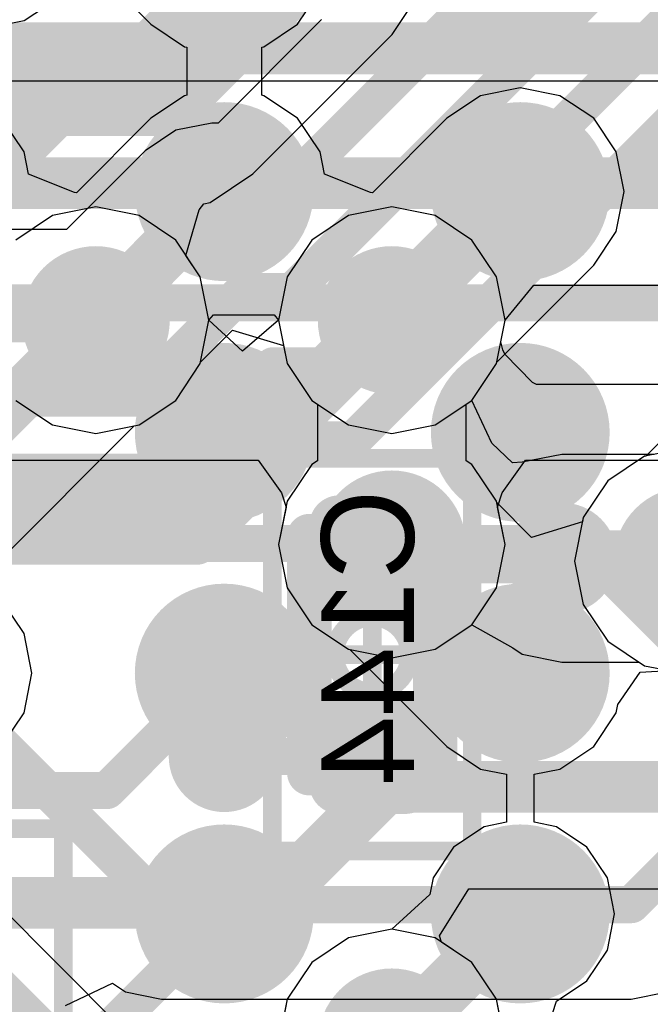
# Model space of a CAD drawing. Header units: millimetres. Extents: x -2 to 68, y -2 to 27.4.
# Tile 465 of 594: x 47.3 to 49.1, y 11 to 13.7. Entities that reach past the tile are written whole.
import ezdxf

# ---------------------------------------------------------------- set-up
doc = ezdxf.new("R2010")
doc.units = ezdxf.units.MM
for name, color, linetype in [('BottomLayer', 5, 'Continuous'), ('BottomPaste', 16, 'Continuous'), ('BottomSolder', 6, 'Continuous'), ('DrillGuide', 244, 'Continuous'), ('Mechanical10', 56, 'Continuous'), ('Mechanical17', 56, 'Continuous'), ('Mechanical6', 56, 'Continuous'), ('MidLayer1', 16, 'Continuous'), ('MidLayer2', 76, 'Continuous'), ('MidLayer3', 90, 'Continuous'), ('MidLayer4', 156, 'Continuous'), ('MidLayer5', 130, 'Continuous'), ('MidLayer6', 216, 'Continuous'), ('MidLayer7', 6, 'Continuous'), ('MidLayer8', 54, 'Continuous'), ('MultiLayer', 9, 'Continuous'), ('TopLayer', 1, 'Continuous'), ('TopPaste', 8, 'Continuous'), ('TopSolder', 216, 'Continuous'), ('ViaHoleLayer', 16, 'Continuous')]:
    doc.layers.add(name, color=color, linetype=linetype)

# ---------------------------------------------------------------- blocks, each defined once
blk = doc.blocks.new('MT53D512M32D2DS_053_WT_D_F_________1_168')
at = {"layer": 'TopLayer', "const_width": 0.14}
for points in [[(2.73, 4.225, 1), (2.87, 4.225, 1)], [(3.53, 4.225, 1), (3.67, 4.225, 1)], [(2.73, 3.575, 1), (2.87, 3.575, 1)], [(3.53, 3.575, 1), (3.67, 3.575, 1)], [(2.73, 2.925, 1), (2.87, 2.925, 1)], [(3.53, 2.925, 1), (3.67, 2.925, 1)], [(2.73, 2.275, 1), (2.87, 2.275, 1)], [(3.53, 2.275, 1), (3.67, 2.275, 1)]]:
    blk.add_lwpolyline(points, format="xyb", close=True, dxfattribs=at)
at = {"layer": 'TopPaste', "const_width": 0.14}
for points in [[(2.73, 4.225, 1), (2.87, 4.225, 1)], [(3.53, 4.225, 1), (3.67, 4.225, 1)], [(2.73, 3.575, 1), (2.87, 3.575, 1)], [(3.53, 3.575, 1), (3.67, 3.575, 1)], [(2.73, 2.925, 1), (2.87, 2.925, 1)], [(3.53, 2.925, 1), (3.67, 2.925, 1)], [(2.73, 2.275, 1), (2.87, 2.275, 1)], [(3.53, 2.275, 1), (3.67, 2.275, 1)]]:
    blk.add_lwpolyline(points, format="xyb", close=True, dxfattribs=at)
at = {"layer": 'TopSolder', "const_width": 0.2416}
for points in [[(2.6792, 4.225, 1), (2.9208, 4.225, 1)], [(3.4792, 4.225, 1), (3.7208, 4.225, 1)], [(2.6792, 3.575, 1), (2.9208, 3.575, 1)], [(3.4792, 3.575, 1), (3.7208, 3.575, 1)], [(2.6792, 2.925, 1), (2.9208, 2.925, 1)], [(3.4792, 2.925, 1), (3.7208, 2.925, 1)], [(2.6792, 2.275, 1), (2.9208, 2.275, 1)], [(3.4792, 2.275, 1), (3.7208, 2.275, 1)], [(2.6792, 1.625, 1), (2.9208, 1.625, 1)], [(3.4792, 1.625, 1), (3.7208, 1.625, 1)]]:
    blk.add_lwpolyline(points, format="xyb", close=True, dxfattribs=at)
blk = doc.blocks.new('CAP_0402_B_332')
at = {"layer": 'Mechanical6', "const_width": 0.05}
for points in [[(-0.9, 0.44), (-0.9, -0.44)], [(0.9, -0.44), (-0.9, -0.44)]]:
    blk.add_lwpolyline(points, dxfattribs=at)
at = {"layer": 'Mechanical6', "const_width": 0.025}
blk.add_lwpolyline([(-0.9125, -0.44, 1), (-0.8875, -0.44, 1)], format="xyb", close=True, dxfattribs=at)
blk.add_lwpolyline([(-0.9125, -0.44, 1), (-0.8875, -0.44, 1)], format="xyb", close=True, dxfattribs=at)
blk = doc.blocks.new('CAP_0201_B_340')
at = {"layer": 'BottomLayer', "const_width": 0.0806}
for points in [[(-0.3897, 0.0894, 1), (-0.3091, 0.0894, 1)], [(-0.2409, 0.0894, 1), (-0.1603, 0.0894, 1)], [(0.1603, 0.0894, 1), (0.2409, 0.0894, 1)], [(0.3091, 0.0894, 1), (0.3897, 0.0894, 1)], [(-0.3897, -0.0894, 1), (-0.3091, -0.0894, 1)], [(-0.2409, -0.0894, 1), (-0.1603, -0.0894, 1)], [(0.1603, -0.0894, 1), (0.2409, -0.0894, 1)], [(0.3091, -0.0894, 1), (0.3897, -0.0894, 1)]]:
    blk.add_lwpolyline(points, format="xyb", close=True, dxfattribs=at)
at = {"layer": 'BottomLayer'}
for points in [[(-0.2006, 0.17), (-0.3494, 0.17), (-0.2006, -0.17), (-0.3494, -0.17)], [(0.2006, -0.17), (0.3494, -0.17), (0.2006, 0.17), (0.3494, 0.17)], [(-0.12, 0.0894), (-0.43, 0.0894), (-0.12, -0.0894), (-0.43, -0.0894)], [(0.12, -0.0894), (0.43, -0.0894), (0.12, 0.0894), (0.43, 0.0894)]]:
    blk.add_solid(points, dxfattribs=at)
at = {"layer": 'BottomPaste', "const_width": 0.0806}
for points in [[(-0.3897, 0.0894, 1), (-0.3091, 0.0894, 1)], [(-0.2409, 0.0894, 1), (-0.1603, 0.0894, 1)], [(0.1603, 0.0894, 1), (0.2409, 0.0894, 1)], [(0.3091, 0.0894, 1), (0.3897, 0.0894, 1)], [(-0.3897, -0.0894, 1), (-0.3091, -0.0894, 1)], [(-0.2409, -0.0894, 1), (-0.1603, -0.0894, 1)], [(0.1603, -0.0894, 1), (0.2409, -0.0894, 1)], [(0.3091, -0.0894, 1), (0.3897, -0.0894, 1)]]:
    blk.add_lwpolyline(points, format="xyb", close=True, dxfattribs=at)
at = {"layer": 'BottomPaste'}
for points in [[(-0.2006, 0.17), (-0.3494, 0.17), (-0.2006, -0.17), (-0.3494, -0.17)], [(0.2006, -0.17), (0.3494, -0.17), (0.2006, 0.17), (0.3494, 0.17)], [(-0.12, 0.0894), (-0.43, 0.0894), (-0.12, -0.0894), (-0.43, -0.0894)], [(0.12, -0.0894), (0.43, -0.0894), (0.12, 0.0894), (0.43, 0.0894)]]:
    blk.add_solid(points, dxfattribs=at)
at = {"layer": 'BottomSolder', "const_width": 0.0806}
for points in [[(-0.3897, 0.0894, 1), (-0.3091, 0.0894, 1)], [(-0.2409, 0.0894, 1), (-0.1603, 0.0894, 1)], [(0.1603, 0.0894, 1), (0.2409, 0.0894, 1)], [(0.3091, 0.0894, 1), (0.3897, 0.0894, 1)], [(-0.3897, -0.0894, 1), (-0.3091, -0.0894, 1)], [(-0.2409, -0.0894, 1), (-0.1603, -0.0894, 1)], [(0.1603, -0.0894, 1), (0.2409, -0.0894, 1)], [(0.3091, -0.0894, 1), (0.3897, -0.0894, 1)]]:
    blk.add_lwpolyline(points, format="xyb", close=True, dxfattribs=at)
at = {"layer": 'BottomSolder'}
for points in [[(-0.2006, 0.17), (-0.3494, 0.17), (-0.2006, -0.17), (-0.3494, -0.17)], [(0.2006, -0.17), (0.3494, -0.17), (0.2006, 0.17), (0.3494, 0.17)], [(-0.12, 0.0894), (-0.43, 0.0894), (-0.12, -0.0894), (-0.43, -0.0894)], [(0.12, -0.0894), (0.43, -0.0894), (0.12, 0.0894), (0.43, 0.0894)]]:
    blk.add_solid(points, dxfattribs=at)
at = {"layer": 'Mechanical10', "const_width": 0.12}
for points in [[(-0.32, 0.17), (0.32, 0.17)], [(-0.32, 0.17), (-0.32, -0.17)], [(0.32, 0.17), (0.32, -0.17)], [(-0.32, -0.17), (0.32, -0.17)]]:
    blk.add_lwpolyline(points, dxfattribs=at)
at = {"layer": 'Mechanical10', "const_width": 0.06}
for points in [[(-0.35, 0.17, 1), (-0.29, 0.17, 1)], [(-0.35, 0.17, 1), (-0.29, 0.17, 1)], [(0.29, 0.17, 1), (0.35, 0.17, 1)], [(0.29, 0.17, 1), (0.35, 0.17, 1)], [(-0.35, -0.17, 1), (-0.29, -0.17, 1)], [(-0.35, -0.17, 1), (-0.29, -0.17, 1)], [(0.29, -0.17, 1), (0.35, -0.17, 1)], [(0.29, -0.17, 1), (0.35, -0.17, 1)]]:
    blk.add_lwpolyline(points, format="xyb", close=True, dxfattribs=at)
at = {"layer": 'Mechanical6', "const_width": 0.05}
for points in [[(-0.53, 0.27), (-0.53, -0.27)], [(-0.53, 0.27), (0.53, 0.27)], [(0.53, 0.27), (0.53, -0.27)], [(0, 0.135), (0, -0.135)], [(-0.135, 0), (0.135, 0)], [(-0.53, -0.27), (0.53, -0.27)]]:
    blk.add_lwpolyline(points, dxfattribs=at)
at = {"layer": 'Mechanical6'}
for points, const_width in [([(-0.5425, 0.27, 1), (-0.5175, 0.27, 1)], 0.025), ([(-0.5425, 0.27, 1), (-0.5175, 0.27, 1)], 0.025), ([(0.5175, 0.27, 1), (0.5425, 0.27, 1)], 0.025), ([(0.5175, 0.27, 1), (0.5425, 0.27, 1)], 0.025), ([(-0.0125, 0.135, 1), (0.0125, 0.135, 1)], 0.025), ([(0.1013, 0, 1), (-0.1013, 0, 1)], 0.05), ([(-0.1475, 0, 1), (-0.1225, 0, 1)], 0.025), ([(-0.1138, 0, 1), (-0.0888, 0, 1)], 0.025), ([(0.0888, 0, 1), (0.1138, 0, 1)], 0.025), ([(0.1225, 0, 1), (0.1475, 0, 1)], 0.025), ([(-0.0125, -0.135, 1), (0.0125, -0.135, 1)], 0.025), ([(-0.5425, -0.27, 1), (-0.5175, -0.27, 1)], 0.025), ([(-0.5425, -0.27, 1), (-0.5175, -0.27, 1)], 0.025), ([(0.5175, -0.27, 1), (0.5425, -0.27, 1)], 0.025), ([(0.5175, -0.27, 1), (0.5425, -0.27, 1)], 0.025)]:
    blk.add_lwpolyline(points, format="xyb", close=True, dxfattribs=dict(at, const_width=const_width))

msp = doc.modelspace()

# ---------------------------------------------------------------- linework, layer by layer
at = {"layer": 'BottomLayer'}
for p, q in [((48.163, 13.6894), (47.8835, 13.4099)), ((47.8666, 13.4099), (47.769, 13.3905)), ((47.8835, 13.4099), (47.8666, 13.4099)), ((47.769, 13.3905), (47.6863, 13.3352)), ((47.6863, 13.3352), (47.4739, 13.1228)), ((47.4739, 13.1228), (43.5571, 13.1228)), ((47.4709, 11.0279), (47.5979, 11.0882)), ((47.5979, 11.0882), (47.6333, 11.0645)), ((47.6333, 11.0645), (47.7309, 11.0451)), ((49, 11.0451), (49.0975, 11.0645)), ((47.7309, 11.0451), (49, 11.0451))]:
    msp.add_line(p, q, dxfattribs=at)
for points, const_width in [([(47.9891, 13.155), (50.606, 15.7719)], 0.1), ([(48.0836, 12.955), (50.7005, 15.5719)], 0.1), ([(48.1664, 12.755), (50.7834, 15.3719)], 0.1), ([(48.2493, 12.555), (50.8652, 15.1709)], 0.1), ([(47.5795, 12.8679), (47.8666, 13.155)], 0.1), ([(47.8666, 13.155), (47.9891, 13.155)], 0.1), ([(47.6623, 12.6679), (47.9494, 12.955)], 0.1), ([(47.9494, 12.955), (48.0836, 12.955)], 0.1), ([(43.0586, 12.8679), (47.5795, 12.8679)], 0.1), ([(47.7451, 12.4679), (48.0322, 12.755)], 0.1), ([(48.0322, 12.755), (48.1664, 12.755)], 0.1), ([(43.1415, 12.6679), (47.6623, 12.6679)], 0.1), ([(47.828, 12.2679), (48.1151, 12.555)], 0.1), ([(48.1151, 12.555), (48.2493, 12.555)], 0.1), ([(43.2243, 12.4679), (47.7451, 12.4679)], 0.1), ([(43.3072, 12.2679), (47.828, 12.2679)], 0.1), ([(48.3, 12.25), (48.3074, 12.2426)], 0.15), ([(48.3074, 12.2426), (48.8048, 12.2426)], 0.15), ([(48.8048, 12.2426), (48.8121, 12.2353)], 0.15), ([(47.0309, 12), (47.7309, 11.3)], 0.1), ([(47.9, 11.7), (48.3, 11.7)], 0.1), ([(49, 11.3), (49.4, 11.7)], 0.1), ([(47.7309, 11.3), (49, 11.3)], 0.1)]:
    msp.add_lwpolyline(points, dxfattribs=dict(at, const_width=const_width))
for points, const_width in [([(47.8416, 13.155, 1), (47.8916, 13.155, 1)], 0.05), ([(47.8416, 13.155, 1), (47.8916, 13.155, 1)], 0.05), ([(47.9641, 13.155, 1), (48.0141, 13.155, 1)], 0.05), ([(47.9641, 13.155, 1), (48.0141, 13.155, 1)], 0.05), ([(47.9244, 12.955, 1), (47.9744, 12.955, 1)], 0.05), ([(47.9244, 12.955, 1), (47.9744, 12.955, 1)], 0.05), ([(48.0586, 12.955, 1), (48.1086, 12.955, 1)], 0.05), ([(48.0586, 12.955, 1), (48.1086, 12.955, 1)], 0.05), ([(47.5545, 12.8679, 1), (47.6045, 12.8679, 1)], 0.05), ([(47.5545, 12.8679, 1), (47.6045, 12.8679, 1)], 0.05), ([(48.0072, 12.755, 1), (48.0572, 12.755, 1)], 0.05), ([(48.0072, 12.755, 1), (48.0572, 12.755, 1)], 0.05), ([(48.1414, 12.755, 1), (48.1914, 12.755, 1)], 0.05), ([(48.1414, 12.755, 1), (48.1914, 12.755, 1)], 0.05), ([(47.6373, 12.6679, 1), (47.6873, 12.6679, 1)], 0.05), ([(47.6373, 12.6679, 1), (47.6873, 12.6679, 1)], 0.05), ([(48.0901, 12.555, 1), (48.1401, 12.555, 1)], 0.05), ([(48.0901, 12.555, 1), (48.1401, 12.555, 1)], 0.05), ([(48.2243, 12.555, 1), (48.2743, 12.555, 1)], 0.05), ([(48.2243, 12.555, 1), (48.2743, 12.555, 1)], 0.05), ([(47.7201, 12.4679, 1), (47.7701, 12.4679, 1)], 0.05), ([(47.7201, 12.4679, 1), (47.7701, 12.4679, 1)], 0.05), ([(48.7371, 12.2353, 1), (48.8871, 12.2353, 1)], 0.15), ([(47.803, 12.2679, 1), (47.853, 12.2679, 1)], 0.05), ([(47.803, 12.2679, 1), (47.853, 12.2679, 1)], 0.05), ([(48.2625, 12.25, 1), (48.3375, 12.25, 1)], 0.075), ([(48.2699, 12.2426, 1), (48.3449, 12.2426, 1)], 0.075), ([(48.2699, 12.2426, 1), (48.3449, 12.2426, 1)], 0.075), ([(48.7673, 12.2426, 1), (48.8423, 12.2426, 1)], 0.075), ([(48.7673, 12.2426, 1), (48.8423, 12.2426, 1)], 0.075), ([(48.7746, 12.2353, 1), (48.8496, 12.2353, 1)], 0.075), ([(47.825, 11.7, 1), (47.975, 11.7, 1)], 0.15), ([(47.875, 11.7, 1), (47.925, 11.7, 1)], 0.05), ([(48.275, 11.7, 1), (48.325, 11.7, 1)], 0.05), ([(47.7059, 11.3, 1), (47.7559, 11.3, 1)], 0.05), ([(47.7059, 11.3, 1), (47.7559, 11.3, 1)], 0.05), ([(48.975, 11.3, 1), (49.025, 11.3, 1)], 0.05), ([(48.975, 11.3, 1), (49.025, 11.3, 1)], 0.05)]:
    msp.add_lwpolyline(points, format="xyb", close=True, dxfattribs=dict(at, const_width=const_width))
at = {"layer": 'DrillGuide'}
for points, const_width in [([(47.875, 13.225, 1), (47.925, 13.225, 1)], 0.05), ([(48.675, 13.225, 1), (48.725, 13.225, 1)], 0.05), ([(47.5028, 12.8778, 1), (47.6028, 12.8778, 1)], 0.1), ([(48.3028, 12.8778, 1), (48.4028, 12.8778, 1)], 0.1), ([(48.675, 12.575, 1), (48.725, 12.575, 1)], 0.05), ([(48.3028, 12.2722, 1), (48.4028, 12.2722, 1)], 0.1), ([(48.7871, 12.2353, 1), (48.8371, 12.2353, 1)], 0.05), ([(48.675, 11.925, 1), (48.725, 11.925, 1)], 0.05), ([(47.875, 11.7, 1), (47.925, 11.7, 1)], 0.05), ([(48.675, 11.275, 1), (48.725, 11.275, 1)], 0.05)]:
    msp.add_lwpolyline(points, format="xyb", close=True, dxfattribs=dict(at, const_width=const_width))
at = {"layer": 'MidLayer1'}
for p, q in [((47.4397, 13.9388), (47.7017, 13.6767)), ((48.0983, 13.6767), (48.159, 13.7677)), ((47.7017, 13.6767), (47.7927, 13.616)), ((48.0073, 13.616), (48.0983, 13.6767)), ((47.7927, 13.616), (47.7988, 13.6147)), ((47.7988, 13.6147), (47.7988, 13.4853)), ((48.0012, 13.6147), (48.0073, 13.616)), ((48.0012, 13.4853), (48.0012, 13.6147)), ((48.7, 13.5054), (48.5927, 13.484)), ((48.8073, 13.484), (48.7, 13.5054)), ((47.7927, 13.484), (47.7017, 13.4233)), ((47.7988, 13.4853), (47.7927, 13.484)), ((48.0073, 13.484), (48.0012, 13.4853)), ((48.0983, 13.4233), (48.0073, 13.484)), ((48.5927, 13.484), (48.5017, 13.4233)), ((48.8983, 13.4233), (48.8073, 13.484)), ((47.359, 13.3323), (47.2983, 13.4233)), ((47.7017, 13.4233), (47.5006, 13.2221)), ((48.159, 13.3323), (48.0983, 13.4233)), ((48.5017, 13.4233), (48.3006, 13.2221)), ((48.959, 13.3323), (48.8983, 13.4233)), ((47.371, 13.2721), (47.359, 13.3323)), ((48.171, 13.2721), (48.159, 13.3323)), ((48.9804, 13.225), (48.959, 13.3323)), ((47.4953, 13.2222), (47.371, 13.2721)), ((48.2953, 13.2222), (48.171, 13.2721)), ((47.5006, 13.2221), (47.4953, 13.2222)), ((48.3006, 13.2221), (48.2953, 13.2222)), ((48.959, 13.1177), (48.9804, 13.225)), ((48.8983, 13.0267), (48.959, 13.1177)), ((48.6362, 12.7647), (48.8983, 13.0267)), ((47.8362, 12.7647), (47.9227, 12.8512)), ((47.9227, 12.8512), (48.0605, 12.8094)), ((48.0605, 12.8094), (48.0702, 12.7608)), ((47.7691, 12.6615), (47.8354, 12.7608)), ((47.8354, 12.7608), (47.8362, 12.7647)), ((48.0702, 12.7608), (48.1365, 12.6615)), ((48.5691, 12.6615), (48.6354, 12.7608)), ((48.6354, 12.7608), (48.6362, 12.7647)), ((49.3017, 12.7733), (49.0397, 12.5112)), ((47.3365, 12.6615), (47.4358, 12.5952)), ((47.6699, 12.5952), (47.7691, 12.6615)), ((48.1365, 12.6615), (48.1517, 12.6514)), ((48.5539, 12.6514), (48.5691, 12.6615)), ((48.1517, 12.6514), (48.1517, 12.4986)), ((48.5539, 12.4986), (48.5539, 12.6514)), ((47.4358, 12.5952), (47.5528, 12.5719)), ((47.5528, 12.5719), (47.6699, 12.5952)), ((48.1517, 12.4986), (48.1365, 12.4885)), ((48.5691, 12.4885), (48.5539, 12.4986)), ((49.0358, 12.5104), (48.9365, 12.4441)), ((49.0397, 12.5112), (49.0358, 12.5104)), ((48.1365, 12.4885), (48.0702, 12.3892)), ((48.6354, 12.3892), (48.5691, 12.4885)), ((48.9365, 12.4441), (48.8702, 12.3449)), ((48.0702, 12.3892), (48.0469, 12.2722)), ((48.6362, 12.3853), (48.6354, 12.3892)), ((48.7301, 12.2914), (48.6362, 12.3853)), ((48.8702, 12.3449), (48.8679, 12.3332)), ((48.8679, 12.3332), (48.7301, 12.2914)), ((48.0469, 12.2722), (48.0702, 12.1551)), ((48.0702, 12.1551), (48.1365, 12.0559)), ((47.359, 12.0323), (47.2983, 12.1233)), ((48.1365, 12.0559), (48.2358, 11.9896)), ((47.3804, 11.925), (47.359, 12.0323)), ((48.2358, 11.9896), (48.2397, 11.9888)), ((48.2397, 11.9888), (48.5017, 11.7267)), ((47.359, 11.8177), (47.3804, 11.925)), ((48.9636, 11.8407), (49.0236, 11.9275)), ((49.0236, 11.9275), (49.1014, 11.9322)), ((48.959, 11.8177), (48.9636, 11.8407)), ((47.2983, 11.7267), (47.359, 11.8177)), ((48.8983, 11.7267), (48.959, 11.8177)), ((48.5017, 11.7267), (48.5927, 11.666)), ((48.8073, 11.666), (48.8983, 11.7267)), ((48.5927, 11.666), (48.6629, 11.652)), ((48.6629, 11.652), (48.6629, 11.5225)), ((48.7371, 11.652), (48.8073, 11.666)), ((48.7371, 11.5225), (48.7371, 11.652)), ((48.6025, 11.5105), (48.5198, 11.4552)), ((48.6629, 11.5225), (48.6025, 11.5105)), ((48.7975, 11.5105), (48.7371, 11.5225)), ((48.8802, 11.4552), (48.7975, 11.5105)), ((48.5198, 11.4552), (48.4645, 11.3725)), ((48.9355, 11.3725), (48.8802, 11.4552)), ((48.4645, 11.3725), (48.4555, 11.3272)), ((48.9549, 11.275), (48.9355, 11.3725)), ((48.4555, 11.3272), (48.3528, 11.2337)), ((48.9355, 11.1775), (48.9549, 11.275)), ((48.3528, 11.2337), (48.2358, 11.2104)), ((48.2358, 11.2104), (48.1365, 11.1441)), ((48.8802, 11.0948), (48.9355, 11.1775)), ((48.1365, 11.1441), (48.0702, 11.0449)), ((48.7975, 11.0395), (48.8802, 11.0948)), ((48.0702, 11.0449), (48.0469, 10.9278)), ((48.7606, 10.9248), (48.7975, 11.0395))]:
    msp.add_line(p, q, dxfattribs=at)
for points, const_width in [([(47.825, 13.225, 1), (47.975, 13.225, 1)], 0.15), ([(48.625, 13.225, 1), (48.775, 13.225, 1)], 0.15), ([(47.8625, 13.225, 1), (47.9375, 13.225, 1)], 0.075), ([(48.6625, 13.225, 1), (48.7375, 13.225, 1)], 0.075), ([(47.4528, 12.8778, 1), (47.6528, 12.8778, 1)], 0.2), ([(48.2528, 12.8778, 1), (48.4528, 12.8778, 1)], 0.2), ([(47.5153, 12.8778, 1), (47.5903, 12.8778, 1)], 0.075), ([(48.3153, 12.8778, 1), (48.3903, 12.8778, 1)], 0.075), ([(48.625, 12.575, 1), (48.775, 12.575, 1)], 0.15), ([(48.2528, 12.2722, 1), (48.4528, 12.2722, 1)], 0.2), ([(49.0528, 12.2278, 1), (49.2528, 12.2278, 1)], 0.2), ([(48.3153, 12.2722, 1), (48.3903, 12.2722, 1)], 0.075), ([(48.625, 11.925, 1), (48.775, 11.925, 1)], 0.15), ([(48.6625, 11.925, 1), (48.7375, 11.925, 1)], 0.075), ([(48.625, 11.275, 1), (48.775, 11.275, 1)], 0.15), ([(48.6625, 11.275, 1), (48.7375, 11.275, 1)], 0.075), ([(48.2528, 10.9278, 1), (48.4528, 10.9278, 1)], 0.2)]:
    msp.add_lwpolyline(points, format="xyb", close=True, dxfattribs=dict(at, const_width=const_width))
at = {"layer": 'MidLayer1', "const_width": 0.15}
for points in [[(47.5528, 12.8778), (47.9, 13.225)], [(48.3528, 12.8778), (48.7, 13.225)], [(48.3528, 12.2722), (48.7, 11.925)], [(48.3528, 10.9278), (48.7, 11.275)]]:
    msp.add_lwpolyline(points, dxfattribs=at)
at = {"layer": 'MidLayer2'}
for p, q in [((48.4818, 11.2157), (48.561, 11.3427)), ((48.561, 11.3427), (49.308, 11.3427)), ((48.4875, 11.1986), (48.4818, 11.2157)), ((48.5691, 11.1441), (48.4875, 11.1986)), ((48.6354, 11.0449), (48.5691, 11.1441)), ((48.6587, 10.9278), (48.6354, 11.0449))]:
    msp.add_line(p, q, dxfattribs=at)
at = {"layer": 'MidLayer2', "const_width": 0.14}
for points in [[(45.653, 13.612), (51.015, 13.612)], [(45.7238, 13.2478), (51.9549, 13.2478)], [(47.853, 12.378), (48.3528, 12.8778)], [(45.7415, 12.378), (47.853, 12.378)], [(48.025, 11.305), (48.338, 11.618)], [(48.338, 11.618), (49.308, 11.618)], [(45.474, 11.305), (48.025, 11.305)]]:
    msp.add_lwpolyline(points, dxfattribs=at)
at = {"layer": 'MidLayer2'}
for points, const_width in [([(47.4528, 12.8778, 1), (47.6528, 12.8778, 1)], 0.2), ([(48.2528, 12.8778, 1), (48.4528, 12.8778, 1)], 0.2), ([(48.3178, 12.8778, 1), (48.3878, 12.8778, 1)], 0.07), ([(48.2528, 12.2722, 1), (48.4528, 12.2722, 1)], 0.2), ([(47.818, 12.378, 1), (47.888, 12.378, 1)], 0.07), ([(47.818, 12.378, 1), (47.888, 12.378, 1)], 0.07), ([(49.0528, 12.2278, 1), (49.2528, 12.2278, 1)], 0.2), ([(48.303, 11.618, 1), (48.373, 11.618, 1)], 0.07), ([(48.303, 11.618, 1), (48.373, 11.618, 1)], 0.07), ([(47.99, 11.305, 1), (48.06, 11.305, 1)], 0.07), ([(47.99, 11.305, 1), (48.06, 11.305, 1)], 0.07), ([(48.2528, 10.9278, 1), (48.4528, 10.9278, 1)], 0.2)]:
    msp.add_lwpolyline(points, format="xyb", close=True, dxfattribs=dict(at, const_width=const_width))
at = {"layer": 'MidLayer3'}
for p, q in [((47.3596, 13.6867), (47.4489, 13.7464)), ((47.2542, 13.6657), (47.3596, 13.6867)), ((51.1192, 13.5231), (40.7557, 13.5231)), ((48.6587, 12.8778), (48.7364, 12.9725)), ((48.7364, 12.9725), (49.4636, 12.9725)), ((47.8587, 12.8778), (47.8708, 12.8926)), ((47.8708, 12.8926), (48.0348, 12.8926)), ((48.0348, 12.8926), (48.0469, 12.8778)), ((47.8354, 12.7608), (47.8587, 12.8778)), ((48.0469, 12.8778), (48.0702, 12.7608)), ((48.6354, 12.7608), (48.6587, 12.8778)), ((47.7691, 12.6615), (47.8354, 12.7608)), ((48.0702, 12.7608), (48.1365, 12.6615)), ((48.5691, 12.6615), (48.6354, 12.7608)), ((47.6699, 12.5952), (47.7691, 12.6615)), ((48.1365, 12.6615), (48.1517, 12.6514)), ((48.5539, 12.6514), (48.5691, 12.6615)), ((48.1517, 12.6514), (48.1517, 12.4986)), ((48.5539, 12.4986), (48.5539, 12.6514)), ((47.2527, 12.1884), (47.657, 12.5926)), ((47.657, 12.5926), (47.6699, 12.5952)), ((49.1528, 12.5337), (49.0358, 12.5104)), ((48.1517, 12.4986), (48.1365, 12.4885)), ((48.5691, 12.4885), (48.5539, 12.4986)), ((49.0358, 12.5104), (48.9365, 12.4441)), ((48.1365, 12.4885), (48.0702, 12.3892)), ((48.6354, 12.3892), (48.5691, 12.4885)), ((48.9365, 12.4441), (48.8702, 12.3449)), ((48.0702, 12.3892), (48.0469, 12.2722)), ((48.6587, 12.2722), (48.6354, 12.3892)), ((48.8702, 12.3449), (48.8469, 12.2278)), ((48.0469, 12.2722), (48.0702, 12.1551)), ((48.6354, 12.1551), (48.6587, 12.2722)), ((48.8469, 12.2278), (48.8702, 12.1108)), ((48.0702, 12.1551), (48.1365, 12.0559)), ((48.5691, 12.0559), (48.6354, 12.1551)), ((48.8702, 12.1108), (48.9365, 12.0115)), ((48.1365, 12.0559), (48.2358, 11.9896)), ((48.4699, 11.9896), (48.5691, 12.0559)), ((48.2358, 11.9896), (48.3528, 11.9663)), ((48.3528, 11.9663), (48.4699, 11.9896)), ((48.9365, 12.0115), (49.0358, 11.9452)), ((49.0358, 11.9452), (49.1528, 11.9219)), ((47.7817, 10.8081), (47.1155, 11.4743)), ((48.3528, 11.2337), (48.2358, 11.2104)), ((48.4699, 11.2104), (48.3528, 11.2337)), ((48.2358, 11.2104), (48.1365, 11.1441)), ((48.5691, 11.1441), (48.4699, 11.2104)), ((48.1365, 11.1441), (48.0702, 11.0449)), ((48.6354, 11.0449), (48.5691, 11.1441)), ((48.0702, 11.0449), (48.0469, 10.9278)), ((48.6587, 10.9278), (48.6354, 11.0449))]:
    msp.add_line(p, q, dxfattribs=at)
for points, const_width in [([(43.228, 13.2478), (51.1192, 13.2478)], 0.14), ([(47.058, 12.383), (47.5528, 12.8778)], 0.14), ([(47.0001, 11.359), (47.7141, 10.645)], 0.12)]:
    msp.add_lwpolyline(points, dxfattribs=dict(at, const_width=const_width))
for points, const_width in [([(47.4528, 12.8778, 1), (47.6528, 12.8778, 1)], 0.2), ([(48.2528, 12.8778, 1), (48.4528, 12.8778, 1)], 0.2), ([(47.5178, 12.8778, 1), (47.5878, 12.8778, 1)], 0.07), ([(48.2528, 12.2722, 1), (48.4528, 12.2722, 1)], 0.2), ([(49.0528, 12.2278, 1), (49.2528, 12.2278, 1)], 0.2), ([(48.2528, 10.9278, 1), (48.4528, 10.9278, 1)], 0.2)]:
    msp.add_lwpolyline(points, format="xyb", close=True, dxfattribs=dict(at, const_width=const_width))
at = {"layer": 'MidLayer4'}
for p, q in [((48.3536, 13.649), (48.431, 13.7647)), ((47.9773, 13.2727), (48.3536, 13.649)), ((47.8616, 13.1953), (47.9773, 13.2727)), ((47.832, 13.1755), (47.8448, 13.192)), ((47.8448, 13.192), (47.8616, 13.1953)), ((47.7966, 13.0529), (47.832, 13.1755)), ((48.2358, 13.1604), (48.1365, 13.0941)), ((48.3528, 13.1837), (48.2358, 13.1604)), ((48.4699, 13.1604), (48.3528, 13.1837)), ((48.5691, 13.0941), (48.4699, 13.1604)), ((48.1365, 13.0941), (48.0702, 12.9949)), ((48.6354, 12.9949), (48.5691, 13.0941)), ((47.8354, 12.9949), (47.7966, 13.0529)), ((47.8587, 12.8778), (47.8354, 12.9949)), ((48.0702, 12.9949), (48.0469, 12.8778)), ((48.6587, 12.8778), (48.6354, 12.9949)), ((47.8354, 12.7608), (47.8587, 12.8778)), ((48.0469, 12.8778), (48.0702, 12.7608)), ((48.6354, 12.7608), (48.6587, 12.8778)), ((47.7691, 12.6615), (47.8354, 12.7608)), ((48.0702, 12.7608), (48.1365, 12.6615)), ((48.5691, 12.6615), (48.6354, 12.7608)), ((47.3365, 12.6615), (47.4358, 12.5952)), ((47.6699, 12.5952), (47.7691, 12.6615)), ((48.1365, 12.6615), (48.1517, 12.6514)), ((48.6232, 12.5455), (48.5691, 12.6615)), ((48.1517, 12.6514), (48.1517, 12.4986)), ((47.4358, 12.5952), (47.5528, 12.5719)), ((47.5528, 12.5719), (47.6699, 12.5952)), ((48.6787, 12.4932), (48.6232, 12.5455)), ((48.1517, 12.4986), (48.1365, 12.4885)), ((48.7048, 12.4943), (48.6787, 12.4932)), ((48.8121, 12.5157), (48.7048, 12.4943)), ((49.0622, 12.5157), (48.8121, 12.5157)), ((48.1365, 12.4885), (48.0702, 12.3892)), ((48.0702, 12.3892), (48.0469, 12.2722)), ((48.0469, 12.2722), (48.0702, 12.1551)), ((48.0702, 12.1551), (48.1365, 12.0559)), ((48.1365, 12.0559), (48.2358, 11.9896)), ((48.4699, 11.9896), (48.5691, 12.0559)), ((48.5691, 12.0559), (48.6798, 11.993)), ((48.2358, 11.9896), (48.3528, 11.9663)), ((48.3528, 11.9663), (48.4699, 11.9896)), ((48.6798, 11.993), (48.7048, 11.9762)), ((48.7048, 11.9762), (48.8121, 11.9549)), ((48.8121, 11.9549), (49.0213, 11.9549)), ((49.0213, 11.9549), (49.0358, 11.9452)), ((49.0358, 11.9452), (49.1528, 11.9219)), ((48.3528, 11.2337), (48.2358, 11.2104)), ((48.4699, 11.2104), (48.3528, 11.2337)), ((48.2358, 11.2104), (48.1365, 11.1441)), ((48.5691, 11.1441), (48.4699, 11.2104)), ((48.1365, 11.1441), (48.0702, 11.0449)), ((48.6354, 11.0449), (48.5691, 11.1441)), ((48.0702, 11.0449), (48.0469, 10.9278)), ((48.6587, 10.9278), (48.6354, 11.0449))]:
    msp.add_line(p, q, dxfattribs=at)
for points, const_width in [([(47.725, 13.525), (48.1013, 13.9013)], 0.3), ([(46.6915, 12.8037), (47.4127, 13.525)], 0.3), ([(47.4127, 13.525), (47.725, 13.525)], 0.3), ([(48.8121, 12.2353), (49.1453, 12.2353)], 0.15)]:
    msp.add_lwpolyline(points, dxfattribs=dict(at, const_width=const_width))
for points, const_width in [([(47.3378, 13.525, 1), (47.4877, 13.525, 1)], 0.15), ([(47.3378, 13.525, 1), (47.4877, 13.525, 1)], 0.15), ([(47.65, 13.525, 1), (47.8, 13.525, 1)], 0.15), ([(47.65, 13.525, 1), (47.8, 13.525, 1)], 0.15), ([(47.4528, 12.8778, 1), (47.6528, 12.8778, 1)], 0.2), ([(48.2528, 12.8778, 1), (48.4528, 12.8778, 1)], 0.2), ([(48.2528, 12.2722, 1), (48.4528, 12.2722, 1)], 0.2), ([(49.0528, 12.2278, 1), (49.2528, 12.2278, 1)], 0.2), ([(48.7371, 12.2353, 1), (48.8871, 12.2353, 1)], 0.15), ([(48.7746, 12.2353, 1), (48.8496, 12.2353, 1)], 0.075), ([(47.825, 11.7, 1), (47.975, 11.7, 1)], 0.15), ([(48.2528, 10.9278, 1), (48.4528, 10.9278, 1)], 0.2)]:
    msp.add_lwpolyline(points, format="xyb", close=True, dxfattribs=dict(at, const_width=const_width))
at = {"layer": 'MidLayer5'}
for p, q in [((47.4358, 13.1604), (47.3365, 13.0941)), ((47.5528, 13.1837), (47.4358, 13.1604)), ((47.6699, 13.1604), (47.5528, 13.1837)), ((47.7691, 13.0941), (47.6699, 13.1604)), ((48.2358, 13.1604), (48.1365, 13.0941)), ((48.3528, 13.1837), (48.2358, 13.1604)), ((48.4699, 13.1604), (48.3528, 13.1837)), ((48.5691, 13.0941), (48.4699, 13.1604)), ((47.8354, 12.9949), (47.7691, 13.0941)), ((48.1365, 13.0941), (48.0702, 12.9949)), ((48.6354, 12.9949), (48.5691, 13.0941)), ((47.8587, 12.8778), (47.8354, 12.9949)), ((48.0702, 12.9949), (48.0469, 12.8778)), ((48.6587, 12.8778), (48.6354, 12.9949)), ((47.8354, 12.7608), (47.8587, 12.8778)), ((48.0469, 12.8778), (48.0702, 12.7608)), ((48.6354, 12.7608), (48.6587, 12.8778)), ((47.7691, 12.6615), (47.8354, 12.7608)), ((48.0702, 12.7608), (48.1365, 12.6615)), ((48.5691, 12.6615), (48.6354, 12.7608)), ((47.3365, 12.6615), (47.4358, 12.5952)), ((47.6699, 12.5952), (47.7691, 12.6615)), ((48.1365, 12.6615), (48.1517, 12.6514)), ((48.5539, 12.6514), (48.5691, 12.6615)), ((48.1517, 12.6514), (48.1517, 12.4986)), ((48.5539, 12.4986), (48.5539, 12.6514)), ((47.4358, 12.5952), (47.5528, 12.5719)), ((47.5528, 12.5719), (47.6699, 12.5952)), ((49.1528, 12.5337), (49.0358, 12.5104)), ((48.1517, 12.4986), (48.1365, 12.4885)), ((48.5691, 12.4885), (48.5539, 12.4986)), ((49.0358, 12.5104), (48.9365, 12.4441)), ((48.1365, 12.4885), (48.0702, 12.3892)), ((48.6354, 12.3892), (48.5691, 12.4885)), ((48.9365, 12.4441), (48.8702, 12.3449)), ((48.0702, 12.3892), (48.0469, 12.2722)), ((48.6587, 12.2722), (48.6354, 12.3892)), ((48.8702, 12.3449), (48.8469, 12.2278)), ((48.0469, 12.2722), (48.0702, 12.1551)), ((48.6354, 12.1551), (48.6587, 12.2722)), ((48.8469, 12.2278), (48.8702, 12.1108)), ((48.0702, 12.1551), (48.1365, 12.0559)), ((48.5691, 12.0559), (48.6354, 12.1551)), ((48.8702, 12.1108), (48.9365, 12.0115)), ((48.1365, 12.0559), (48.2358, 11.9896)), ((48.4699, 11.9896), (48.5691, 12.0559)), ((48.2358, 11.9896), (48.3528, 11.9663)), ((48.3528, 11.9663), (48.4699, 11.9896)), ((48.9365, 12.0115), (49.0358, 11.9452)), ((49.0358, 11.9452), (49.1528, 11.9219)), ((48.3528, 11.2337), (48.2358, 11.2104)), ((48.4699, 11.2104), (48.3528, 11.2337)), ((48.2358, 11.2104), (48.1365, 11.1441)), ((48.5691, 11.1441), (48.4699, 11.2104)), ((48.1365, 11.1441), (48.0702, 11.0449)), ((48.6354, 11.0449), (48.5691, 11.1441)), ((48.0702, 11.0449), (48.0469, 10.9278)), ((48.6587, 10.9278), (48.6354, 11.0449))]:
    msp.add_line(p, q, dxfattribs=at)
at = {"layer": 'MidLayer5', "const_width": 0.2}
for points in [[(47.4528, 12.8778, 1), (47.6528, 12.8778, 1)], [(48.2528, 12.8778, 1), (48.4528, 12.8778, 1)], [(48.2528, 12.2722, 1), (48.4528, 12.2722, 1)], [(49.0528, 12.2278, 1), (49.2528, 12.2278, 1)], [(48.2528, 10.9278, 1), (48.4528, 10.9278, 1)]]:
    msp.add_lwpolyline(points, format="xyb", close=True, dxfattribs=at)
at = {"layer": 'MidLayer6'}
for p, q in [((47.4358, 13.1604), (47.3365, 13.0941)), ((47.5528, 13.1837), (47.4358, 13.1604)), ((47.6699, 13.1604), (47.5528, 13.1837)), ((47.7691, 13.0941), (47.6699, 13.1604)), ((48.2358, 13.1604), (48.1365, 13.0941)), ((48.3528, 13.1837), (48.2358, 13.1604)), ((48.4699, 13.1604), (48.3528, 13.1837)), ((48.5691, 13.0941), (48.4699, 13.1604)), ((47.8354, 12.9949), (47.7691, 13.0941)), ((48.1365, 13.0941), (48.0702, 12.9949)), ((48.6354, 12.9949), (48.5691, 13.0941)), ((47.8587, 12.8778), (47.8354, 12.9949)), ((48.0702, 12.9949), (48.0469, 12.8778)), ((48.6587, 12.8778), (48.6354, 12.9949)), ((47.8354, 12.7608), (47.8587, 12.8778)), ((48.0469, 12.8778), (48.0702, 12.7608)), ((48.6354, 12.7608), (48.6587, 12.8778)), ((47.7691, 12.6615), (47.8354, 12.7608)), ((48.0702, 12.7608), (48.1365, 12.6615)), ((48.5691, 12.6615), (48.6354, 12.7608)), ((47.3365, 12.6615), (47.4358, 12.5952)), ((47.6699, 12.5952), (47.7691, 12.6615)), ((48.1365, 12.6615), (48.1517, 12.6514)), ((48.5539, 12.6514), (48.5691, 12.6615)), ((48.1517, 12.6514), (48.1517, 12.4986)), ((48.5539, 12.4986), (48.5539, 12.6514)), ((47.4358, 12.5952), (47.5528, 12.5719)), ((47.5528, 12.5719), (47.6699, 12.5952)), ((49.1528, 12.5337), (49.0358, 12.5104)), ((48.1517, 12.4986), (48.1365, 12.4885)), ((48.5691, 12.4885), (48.5539, 12.4986)), ((49.0358, 12.5104), (48.9365, 12.4441)), ((48.1365, 12.4885), (48.0702, 12.3892)), ((48.6354, 12.3892), (48.5691, 12.4885)), ((48.9365, 12.4441), (48.8702, 12.3449)), ((48.0702, 12.3892), (48.0469, 12.2722)), ((48.6587, 12.2722), (48.6354, 12.3892)), ((48.8702, 12.3449), (48.8469, 12.2278)), ((48.0469, 12.2722), (48.0702, 12.1551)), ((48.6354, 12.1551), (48.6587, 12.2722)), ((48.8469, 12.2278), (48.8702, 12.1108)), ((48.0702, 12.1551), (48.1365, 12.0559)), ((48.5691, 12.0559), (48.6354, 12.1551)), ((48.8702, 12.1108), (48.9365, 12.0115)), ((48.1365, 12.0559), (48.2358, 11.9896)), ((48.4699, 11.9896), (48.5691, 12.0559)), ((48.2358, 11.9896), (48.3528, 11.9663)), ((48.3528, 11.9663), (48.4699, 11.9896)), ((48.9365, 12.0115), (49.0358, 11.9452)), ((49.0358, 11.9452), (49.1528, 11.9219)), ((48.3528, 11.2337), (48.2358, 11.2104)), ((48.4699, 11.2104), (48.3528, 11.2337)), ((48.2358, 11.2104), (48.1365, 11.1441)), ((48.5691, 11.1441), (48.4699, 11.2104)), ((48.1365, 11.1441), (48.0702, 11.0449)), ((48.6354, 11.0449), (48.5691, 11.1441)), ((48.0702, 11.0449), (48.0469, 10.9278)), ((48.6587, 10.9278), (48.6354, 11.0449))]:
    msp.add_line(p, q, dxfattribs=at)
at = {"layer": 'MidLayer6', "const_width": 0.2}
for points in [[(47.4528, 12.8778, 1), (47.6528, 12.8778, 1)], [(48.2528, 12.8778, 1), (48.4528, 12.8778, 1)], [(48.2528, 12.2722, 1), (48.4528, 12.2722, 1)], [(49.0528, 12.2278, 1), (49.2528, 12.2278, 1)], [(48.2528, 10.9278, 1), (48.4528, 10.9278, 1)]]:
    msp.add_lwpolyline(points, format="xyb", close=True, dxfattribs=at)
at = {"layer": 'MidLayer7'}
for p, q in [((47.4358, 13.1604), (47.3365, 13.0941)), ((47.5528, 13.1837), (47.4358, 13.1604)), ((47.6699, 13.1604), (47.5528, 13.1837)), ((47.7691, 13.0941), (47.6699, 13.1604)), ((48.2358, 13.1604), (48.1365, 13.0941)), ((48.3528, 13.1837), (48.2358, 13.1604)), ((48.4699, 13.1604), (48.3528, 13.1837)), ((48.5691, 13.0941), (48.4699, 13.1604)), ((47.8354, 12.9949), (47.7691, 13.0941)), ((48.1365, 13.0941), (48.0702, 12.9949)), ((48.6354, 12.9949), (48.5691, 13.0941)), ((47.8587, 12.8778), (47.8354, 12.9949)), ((48.0702, 12.9949), (48.0469, 12.8778)), ((48.6587, 12.8778), (48.6354, 12.9949)), ((47.8354, 12.7608), (47.8587, 12.8778)), ((48.0469, 12.8778), (48.0702, 12.7608)), ((48.6354, 12.7608), (48.6587, 12.8778)), ((47.7691, 12.6615), (47.8354, 12.7608)), ((48.0702, 12.7608), (48.1365, 12.6615)), ((48.5691, 12.6615), (48.6354, 12.7608)), ((47.3365, 12.6615), (47.4358, 12.5952)), ((47.6699, 12.5952), (47.7691, 12.6615)), ((48.1365, 12.6615), (48.2358, 12.5952)), ((48.4699, 12.5952), (48.5691, 12.6615)), ((47.4358, 12.5952), (47.5528, 12.5719)), ((47.5528, 12.5719), (47.6699, 12.5952)), ((48.2358, 12.5952), (48.3528, 12.5719)), ((48.3528, 12.5719), (48.4699, 12.5952)), ((49.1528, 12.5337), (49.0358, 12.5104)), ((49.0358, 12.5104), (48.9365, 12.4441)), ((48.9365, 12.4441), (48.8702, 12.3449)), ((48.8702, 12.3449), (48.8469, 12.2278)), ((48.8469, 12.2278), (48.8702, 12.1108)), ((48.8702, 12.1108), (48.9365, 12.0115)), ((48.9365, 12.0115), (49.0358, 11.9452)), ((49.0358, 11.9452), (49.1528, 11.9219)), ((48.3528, 11.2337), (48.2358, 11.2104)), ((48.4699, 11.2104), (48.3528, 11.2337)), ((48.2358, 11.2104), (48.1365, 11.1441)), ((48.5691, 11.1441), (48.4699, 11.2104)), ((48.1365, 11.1441), (48.0702, 11.0449)), ((48.6354, 11.0449), (48.5691, 11.1441)), ((48.0702, 11.0449), (48.0469, 10.9278)), ((48.6587, 10.9278), (48.6354, 11.0449))]:
    msp.add_line(p, q, dxfattribs=at)
at = {"layer": 'MidLayer7', "const_width": 0.2}
for points in [[(47.4528, 12.8778, 1), (47.6528, 12.8778, 1)], [(48.2528, 12.8778, 1), (48.4528, 12.8778, 1)], [(48.2528, 12.2722, 1), (48.4528, 12.2722, 1)], [(49.0528, 12.2278, 1), (49.2528, 12.2278, 1)], [(48.2528, 10.9278, 1), (48.4528, 10.9278, 1)]]:
    msp.add_lwpolyline(points, format="xyb", close=True, dxfattribs=at)
at = {"layer": 'MidLayer8'}
for p, q in [((47.4358, 13.1604), (47.3365, 13.0941)), ((47.5528, 13.1837), (47.4358, 13.1604)), ((47.6699, 13.1604), (47.5528, 13.1837)), ((47.7691, 13.0941), (47.6699, 13.1604)), ((48.2358, 13.1604), (48.1365, 13.0941)), ((48.3528, 13.1837), (48.2358, 13.1604)), ((48.4699, 13.1604), (48.3528, 13.1837)), ((48.5691, 13.0941), (48.4699, 13.1604)), ((47.8354, 12.9949), (47.7691, 13.0941)), ((48.1365, 13.0941), (48.0702, 12.9949)), ((48.6354, 12.9949), (48.5691, 13.0941)), ((47.8587, 12.8778), (47.8354, 12.9949)), ((48.0702, 12.9949), (48.0469, 12.8778)), ((48.6587, 12.8778), (48.6354, 12.9949)), ((47.9494, 12.7942), (47.8587, 12.8778)), ((48.0469, 12.8778), (47.9494, 12.7942)), ((48.6471, 12.8194), (48.6587, 12.8778)), ((48.6531, 12.7977), (48.6471, 12.8194)), ((48.6582, 12.7866), (48.6531, 12.7977)), ((48.7331, 12.7095), (48.6582, 12.7866)), ((48.7437, 12.7039), (48.7331, 12.7095)), ((49.4615, 12.7039), (48.7437, 12.7039)), ((46.7023, 12.5), (47.9915, 12.5)), ((47.9915, 12.5), (48.0545, 12.4114)), ((48.6511, 12.4114), (48.7141, 12.5)), ((48.7141, 12.5), (50.6988, 12.5)), ((48.0545, 12.4114), (48.067, 12.373)), ((48.6386, 12.373), (48.6511, 12.4114)), ((48.067, 12.373), (48.0469, 12.2722)), ((48.6587, 12.2722), (48.6386, 12.373)), ((48.0469, 12.2722), (48.0702, 12.1551)), ((48.6354, 12.1551), (48.6587, 12.2722)), ((48.0702, 12.1551), (48.1365, 12.0559)), ((48.5691, 12.0559), (48.6354, 12.1551)), ((48.1365, 12.0559), (48.2358, 11.9896)), ((48.4699, 11.9896), (48.5691, 12.0559)), ((48.2358, 11.9896), (48.3528, 11.9663)), ((48.3528, 11.9663), (48.4699, 11.9896)), ((48.3528, 11.2337), (48.2358, 11.2104)), ((48.4699, 11.2104), (48.3528, 11.2337)), ((48.2358, 11.2104), (48.1365, 11.1441)), ((48.5691, 11.1441), (48.4699, 11.2104)), ((48.1365, 11.1441), (48.0702, 11.0449)), ((48.6354, 11.0449), (48.5691, 11.1441)), ((48.0702, 11.0449), (48.0613, 11)), ((48.6443, 11), (48.6354, 11.0449))]:
    msp.add_line(p, q, dxfattribs=at)
at = {"layer": 'MidLayer8', "const_width": 0.2}
for points in [[(47.4528, 12.8778, 1), (47.6528, 12.8778, 1)], [(48.2528, 12.8778, 1), (48.4528, 12.8778, 1)], [(48.2528, 12.2722, 1), (48.4528, 12.2722, 1)], [(49.0528, 12.2278, 1), (49.2528, 12.2278, 1)], [(48.2528, 10.9278, 1), (48.4528, 10.9278, 1)]]:
    msp.add_lwpolyline(points, format="xyb", close=True, dxfattribs=at)
at = {"layer": 'MultiLayer'}
for points, const_width in [([(47.825, 13.225, 1), (47.975, 13.225, 1)], 0.15), ([(48.625, 13.225, 1), (48.775, 13.225, 1)], 0.15), ([(47.4528, 12.8778, 1), (47.6528, 12.8778, 1)], 0.2), ([(48.2528, 12.8778, 1), (48.4528, 12.8778, 1)], 0.2), ([(48.625, 12.575, 1), (48.775, 12.575, 1)], 0.15), ([(48.2528, 12.2722, 1), (48.4528, 12.2722, 1)], 0.2), ([(49.0528, 12.2278, 1), (49.2528, 12.2278, 1)], 0.2), ([(48.7371, 12.2353, 1), (48.8871, 12.2353, 1)], 0.15), ([(48.625, 11.925, 1), (48.775, 11.925, 1)], 0.15), ([(47.825, 11.7, 1), (47.975, 11.7, 1)], 0.15), ([(48.625, 11.275, 1), (48.775, 11.275, 1)], 0.15), ([(48.2528, 10.9278, 1), (48.4528, 10.9278, 1)], 0.2)]:
    msp.add_lwpolyline(points, format="xyb", close=True, dxfattribs=dict(at, const_width=const_width))
at = {"layer": 'TopLayer'}
for points, const_width in [([(47.825, 13.225, 1), (47.975, 13.225, 1)], 0.15), ([(48.625, 13.225, 1), (48.775, 13.225, 1)], 0.15), ([(48.625, 12.575, 1), (48.775, 12.575, 1)], 0.15), ([(48.8372, 12.275, 1), (48.8872, 12.275, 1)], 0.05), ([(48.8372, 12.275, 1), (48.8872, 12.275, 1)], 0.05), ([(48.625, 11.925, 1), (48.775, 11.925, 1)], 0.15), ([(47.875, 11.925, 1), (47.925, 11.925, 1)], 0.05), ([(47.558, 11.608, 1), (47.608, 11.608, 1)], 0.05), ([(47.558, 11.608, 1), (47.608, 11.608, 1)], 0.05), ([(48.625, 11.275, 1), (48.775, 11.275, 1)], 0.15), ([(47.875, 11.275, 1), (47.925, 11.275, 1)], 0.05)]:
    msp.add_lwpolyline(points, format="xyb", close=True, dxfattribs=dict(at, const_width=const_width))
at = {"layer": 'TopLayer', "const_width": 0.1}
for points in [[(46.5606, 12.925), (49.6054, 12.925)], [(46.597, 12.275), (48.8622, 12.275)], [(48.8622, 12.275), (49.1738, 11.9634)], [(47.583, 11.608), (47.9, 11.925)], [(45.976, 11.608), (47.583, 11.608)], [(47.6, 10.975), (47.9, 11.275)]]:
    msp.add_lwpolyline(points, dxfattribs=at)
at = {"layer": 'ViaHoleLayer'}
for points, const_width in [([(47.875, 13.225, 1), (47.925, 13.225, 1)], 0.05), ([(48.675, 13.225, 1), (48.725, 13.225, 1)], 0.05), ([(47.5028, 12.8778, 1), (47.6028, 12.8778, 1)], 0.1), ([(48.3028, 12.8778, 1), (48.4028, 12.8778, 1)], 0.1), ([(48.675, 12.575, 1), (48.725, 12.575, 1)], 0.05), ([(48.3028, 12.2722, 1), (48.4028, 12.2722, 1)], 0.1), ([(48.7871, 12.2353, 1), (48.8371, 12.2353, 1)], 0.05), ([(48.675, 11.925, 1), (48.725, 11.925, 1)], 0.05), ([(47.875, 11.7, 1), (47.925, 11.7, 1)], 0.05), ([(48.675, 11.275, 1), (48.725, 11.275, 1)], 0.05)]:
    msp.add_lwpolyline(points, format="xyb", close=True, dxfattribs=dict(at, const_width=const_width))

# ---------------------------------------------------------------- block references
for name, p, rotation in [('MT53D512M32D2DS_053_WT_D_F_________1_168', (51.5, 15.5), 180), ('CAP_0201_B_340', (48.3, 11.975), 90), ('CAP_0402_B_332', (46.565, 11.065), 180)]:
    msp.add_blockref(name, p, dxfattribs=dict(rotation=rotation))

# ---------------------------------------------------------------- texts
at = {"layer": 'Mechanical17', "text_generation_flag": 2}
msp.add_text('C144', height=0.25, rotation=90, dxfattribs=at).set_placement((48.4124, 12.4206))

doc.saveas('drawing.dxf')
